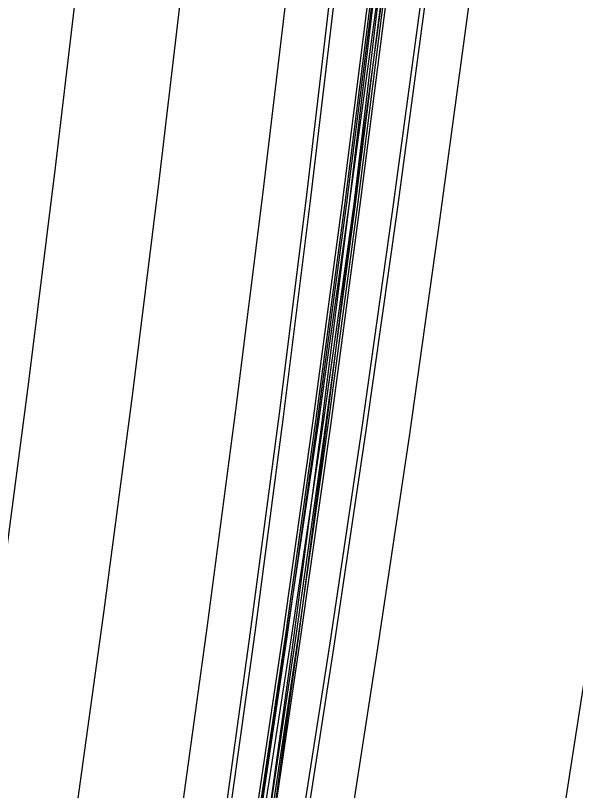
# Model space of a CAD drawing. Extents: x 1797478 to 1808916, y 246529 to 250952.
# Drawn here: x 1797578.2 to 1797642.5, y 246667.8 to 246756.8 of the extents above; entities that cross this region are included whole.
import ezdxf

# ---------------------------------------------------------------- set-up
doc = ezdxf.new("R2010")
doc.units = 0
for name, color, linetype in [('1', 7, 'Continuous'), ('DRAINAGE', 7, 'Continuous'), ('EDPV-LINE', 7, 'Continuous'), ('SHDR-UPAV', 7, 'Continuous')]:
    doc.layers.add(name, color=color, linetype=linetype)

msp = doc.modelspace()

# ---------------------------------------------------------------- linework, layer by layer
for points in [[(1797620.381, 246544.497), (1797620.381, 246544.5), (1797622.557, 246556.127), (1797627.075, 246580.938), (1797631.431, 246605.779), (1797635.623, 246630.65), (1797639.652, 246655.548), (1797643.517, 246680.474), (1797647.218, 246705.426), (1797650.755, 246730.403), (1797654.127, 246755.404), (1797657.336, 246780.428), (1797660.38, 246805.473), (1797661.548, 246815.474), (1797661.549, 246815.477), (1797662.631, 246824.953), (1797663.259, 246830.539), (1797664.779, 246844.399), (1797665.932, 246855.579)], [(1797620.381, 246544.497), (1797620.381, 246544.5), (1797622.557, 246556.127), (1797627.075, 246580.938), (1797631.431, 246605.779), (1797635.623, 246630.65), (1797639.652, 246655.548), (1797643.517, 246680.474), (1797647.218, 246705.426), (1797650.755, 246730.403), (1797654.127, 246755.404), (1797657.336, 246780.428), (1797660.38, 246805.473), (1797661.548, 246815.474), (1797661.549, 246815.477), (1797662.631, 246824.953), (1797663.259, 246830.539), (1797664.779, 246844.399), (1797665.932, 246855.579)], [(1797620.381, 246544.497), (1797620.381, 246544.5), (1797622.557, 246556.127), (1797627.075, 246580.938), (1797631.431, 246605.779), (1797635.623, 246630.65), (1797639.652, 246655.548), (1797643.517, 246680.474), (1797647.218, 246705.426), (1797650.755, 246730.403), (1797654.127, 246755.404), (1797657.336, 246780.428), (1797660.38, 246805.473), (1797661.548, 246815.474), (1797661.549, 246815.477), (1797662.631, 246824.953), (1797663.259, 246830.539), (1797664.779, 246844.399), (1797665.932, 246855.579)], [(1797620.381, 246544.497), (1797620.381, 246544.5), (1797622.557, 246556.127), (1797627.075, 246580.938), (1797631.431, 246605.779), (1797635.623, 246630.65), (1797639.652, 246655.548), (1797643.517, 246680.474), (1797647.218, 246705.426), (1797650.755, 246730.403), (1797654.127, 246755.404), (1797657.336, 246780.428), (1797660.38, 246805.473), (1797661.548, 246815.474), (1797661.549, 246815.477), (1797662.631, 246824.953), (1797663.259, 246830.539), (1797664.779, 246844.399), (1797665.932, 246855.579)], [(1797555.928, 246556.175), (1797555.929, 246556.178), (1797557.88, 246567.64), (1797561.923, 246592.094), (1797565.803, 246616.572), (1797569.523, 246641.074), (1797573.081, 246665.599), (1797576.477, 246690.145), (1797579.712, 246714.711), (1797582.785, 246739.297), (1797585.695, 246763.901), (1797588.444, 246788.521), (1797591.03, 246813.158), (1797592.017, 246822.994), (1797592.018, 246822.998), (1797592.929, 246832.317), (1797593.455, 246837.811), (1797594.725, 246851.439)], [(1797567.737, 246554.035), (1797567.737, 246554.038), (1797569.695, 246565.537), (1797573.751, 246590.068), (1797577.645, 246614.625), (1797581.377, 246639.205), (1797584.947, 246663.807), (1797588.355, 246688.431), (1797591.6, 246713.076), (1797594.684, 246737.74), (1797597.604, 246762.422), (1797600.362, 246787.121), (1797602.958, 246811.837), (1797603.948, 246821.704), (1797603.949, 246821.707), (1797604.863, 246831.056), (1797605.391, 246836.567), (1797606.665, 246850.239)], [(1797567.737, 246554.035), (1797567.737, 246554.038), (1797569.695, 246565.537), (1797573.751, 246590.068), (1797577.645, 246614.625), (1797581.377, 246639.205), (1797584.947, 246663.807), (1797588.355, 246688.431), (1797591.6, 246713.076), (1797594.684, 246737.74), (1797597.604, 246762.422), (1797600.362, 246787.121), (1797602.958, 246811.837), (1797603.948, 246821.704), (1797603.949, 246821.707), (1797604.863, 246831.056), (1797605.391, 246836.567), (1797606.665, 246850.239)], [(1797567.737, 246554.035), (1797567.737, 246554.038), (1797569.695, 246565.537), (1797573.751, 246590.068), (1797577.645, 246614.625), (1797581.377, 246639.205), (1797584.947, 246663.807), (1797588.355, 246688.431), (1797591.6, 246713.076), (1797594.684, 246737.74), (1797597.604, 246762.422), (1797600.362, 246787.121), (1797602.958, 246811.837), (1797603.948, 246821.704), (1797603.949, 246821.707), (1797604.863, 246831.056), (1797605.391, 246836.567), (1797606.665, 246850.239)], [(1797567.737, 246554.035), (1797567.737, 246554.038), (1797569.695, 246565.537), (1797573.751, 246590.068), (1797577.645, 246614.625), (1797581.377, 246639.205), (1797584.947, 246663.807), (1797588.355, 246688.431), (1797591.6, 246713.076), (1797594.684, 246737.74), (1797597.604, 246762.422), (1797600.362, 246787.121), (1797602.958, 246811.837), (1797603.948, 246821.704), (1797603.949, 246821.707), (1797604.863, 246831.056), (1797605.391, 246836.567), (1797606.665, 246850.239)], [(1797579.544, 246551.896), (1797579.545, 246551.899), (1797581.51, 246563.434), (1797585.579, 246588.043), (1797589.486, 246612.677), (1797593.231, 246637.335), (1797596.813, 246662.016), (1797600.232, 246686.718), (1797603.489, 246711.441), (1797606.583, 246736.183), (1797609.513, 246760.943), (1797612.281, 246785.721), (1797614.885, 246810.515), (1797615.879, 246820.413), (1797615.879, 246820.417), (1797616.797, 246829.795), (1797617.327, 246835.324), (1797618.605, 246849.039)], [(1797579.544, 246551.896), (1797579.545, 246551.899), (1797581.51, 246563.434), (1797585.579, 246588.043), (1797589.486, 246612.677), (1797593.231, 246637.335), (1797596.813, 246662.016), (1797600.232, 246686.718), (1797603.489, 246711.441), (1797606.583, 246736.183), (1797609.513, 246760.943), (1797612.281, 246785.721), (1797614.885, 246810.515), (1797615.879, 246820.413), (1797615.879, 246820.417), (1797616.797, 246829.795), (1797617.327, 246835.324), (1797618.605, 246849.039)], [(1797579.544, 246551.896), (1797579.545, 246551.899), (1797581.51, 246563.434), (1797585.579, 246588.043), (1797589.486, 246612.677), (1797593.231, 246637.335), (1797596.813, 246662.016), (1797600.232, 246686.718), (1797603.489, 246711.441), (1797606.583, 246736.183), (1797609.513, 246760.943), (1797612.281, 246785.721), (1797614.885, 246810.515), (1797615.879, 246820.413), (1797615.879, 246820.417), (1797616.797, 246829.795), (1797617.327, 246835.324), (1797618.605, 246849.039)], [(1797579.544, 246551.896), (1797579.545, 246551.899), (1797581.51, 246563.434), (1797585.579, 246588.043), (1797589.486, 246612.677), (1797593.231, 246637.335), (1797596.813, 246662.016), (1797600.232, 246686.718), (1797603.489, 246711.441), (1797606.583, 246736.183), (1797609.513, 246760.943), (1797612.281, 246785.721), (1797614.885, 246810.515), (1797615.879, 246820.413), (1797615.879, 246820.417), (1797616.797, 246829.795), (1797617.327, 246835.324), (1797618.605, 246849.039)], [(1797584.464, 246551.004), (1797584.465, 246551.007), (1797586.433, 246562.557), (1797590.508, 246587.199), (1797594.42, 246611.866), (1797598.17, 246636.556), (1797601.757, 246661.27), (1797605.181, 246686.004), (1797608.442, 246710.759), (1797611.54, 246735.534), (1797614.475, 246760.327), (1797617.247, 246785.138), (1797619.855, 246809.964), (1797620.85, 246819.876), (1797620.85, 246819.879), (1797621.769, 246829.27), (1797622.3, 246834.806), (1797623.58, 246848.539)], [(1797584.977, 246550.912), (1797584.978, 246550.914), (1797586.945, 246562.466), (1797591.021, 246587.111), (1797594.934, 246611.781), (1797598.684, 246636.475), (1797602.272, 246661.192), (1797605.697, 246685.93), (1797608.958, 246710.689), (1797612.057, 246735.467), (1797614.992, 246760.263), (1797617.764, 246785.077), (1797620.373, 246809.907), (1797621.368, 246819.82), (1797621.368, 246819.823), (1797622.287, 246829.215), (1797622.818, 246834.752), (1797624.099, 246848.487)], [(1797586.925, 246550.559), (1797586.926, 246550.561), (1797588.998, 246562.101), (1797593.297, 246586.722), (1797597.434, 246611.37), (1797601.409, 246636.046), (1797605.221, 246660.747), (1797608.871, 246685.472), (1797612.358, 246710.221), (1797615.682, 246734.992), (1797618.843, 246759.785), (1797621.841, 246784.598), (1797624.676, 246809.43), (1797625.761, 246819.344), (1797625.762, 246819.348), (1797626.766, 246828.742), (1797627.347, 246834.28), (1797628.753, 246848.019)], [(1797587.22, 246550.505), (1797587.221, 246550.508), (1797589.293, 246562.048), (1797593.593, 246586.671), (1797597.73, 246611.322), (1797601.705, 246635.999), (1797605.518, 246660.702), (1797609.168, 246685.429), (1797612.655, 246710.18), (1797615.98, 246734.953), (1797619.141, 246759.748), (1797622.139, 246784.563), (1797624.974, 246809.397), (1797626.059, 246819.312), (1797626.06, 246819.316), (1797627.064, 246828.711), (1797627.645, 246834.249), (1797629.051, 246847.989)], [(1797587.417, 246550.469), (1797587.417, 246550.472), (1797589.49, 246562.013), (1797593.79, 246586.637), (1797597.927, 246611.289), (1797601.903, 246635.968), (1797605.716, 246660.672), (1797609.366, 246685.401), (1797612.853, 246710.153), (1797616.178, 246734.927), (1797619.339, 246759.723), (1797622.338, 246784.539), (1797625.173, 246809.375), (1797626.258, 246819.291), (1797626.259, 246819.294), (1797627.263, 246828.69), (1797627.844, 246834.228), (1797629.25, 246847.969)], [(1797588.401, 246550.291), (1797588.401, 246550.294), (1797590.475, 246561.838), (1797594.776, 246586.469), (1797598.914, 246611.127), (1797602.891, 246635.812), (1797606.704, 246660.523), (1797610.356, 246685.258), (1797613.844, 246710.017), (1797617.169, 246734.798), (1797620.332, 246759.6), (1797623.331, 246784.423), (1797626.166, 246809.265), (1797627.252, 246819.183), (1797627.253, 246819.187), (1797628.258, 246828.584), (1797628.839, 246834.125), (1797630.245, 246847.869)], [(1797598.2, 246548.516), (1797598.201, 246548.518), (1797588.549, 246562.181), (1797593.028, 246586.768), (1797597.346, 246611.385), (1797601.502, 246636.031), (1797605.496, 246660.705), (1797609.328, 246685.406), (1797612.998, 246710.133), (1797616.504, 246734.885), (1797619.848, 246759.66), (1797623.029, 246784.458), (1797626.047, 246809.278), (1797627.206, 246819.188), (1797627.207, 246819.192), (1797628.28, 246828.582), (1797628.902, 246834.118), (1797630.41, 246847.853)], [(1797588.645, 246550.247), (1797588.646, 246550.25), (1797590.743, 246561.79), (1797595.044, 246586.423), (1797599.183, 246611.083), (1797603.159, 246635.77), (1797606.973, 246660.482), (1797610.625, 246685.219), (1797614.113, 246709.979), (1797617.439, 246734.762), (1797620.602, 246759.567), (1797623.601, 246784.391), (1797626.437, 246809.235), (1797627.523, 246819.154), (1797627.523, 246819.158), (1797628.528, 246828.556), (1797629.104, 246834.097), (1797630.497, 246847.844)], [(1797588.94, 246550.193), (1797588.941, 246550.196), (1797591.038, 246561.738), (1797595.339, 246586.372), (1797599.479, 246611.034), (1797603.456, 246635.723), (1797607.27, 246660.437), (1797610.922, 246685.176), (1797614.411, 246709.939), (1797617.737, 246734.723), (1797620.899, 246759.53), (1797623.899, 246784.356), (1797626.735, 246809.202), (1797627.821, 246819.122), (1797627.822, 246819.125), (1797628.826, 246828.524), (1797629.402, 246834.066), (1797630.795, 246847.814)], [(1797589.917, 246550.016), (1797589.918, 246550.019), (1797591.889, 246561.586), (1797595.97, 246586.264), (1797599.888, 246610.967), (1797603.644, 246635.693), (1797607.237, 246660.442), (1797610.666, 246685.213), (1797613.932, 246710.004), (1797617.035, 246734.815), (1797619.975, 246759.644), (1797622.751, 246784.491), (1797625.363, 246809.354), (1797626.36, 246819.28), (1797626.36, 246819.283), (1797627.28, 246828.688), (1797627.811, 246834.232), (1797629.094, 246847.985)], [(1797603.14, 246547.621), (1797603.141, 246547.623), (1797593.492, 246561.301), (1797597.977, 246585.92), (1797602.301, 246610.57), (1797606.462, 246635.249), (1797610.461, 246659.955), (1797614.298, 246684.689), (1797617.972, 246709.449), (1797621.483, 246734.233), (1797624.831, 246759.041), (1797628.016, 246783.872), (1797631.038, 246808.725), (1797632.198, 246818.648), (1797632.198, 246818.652), (1797633.273, 246828.055), (1797633.896, 246833.598), (1797635.405, 246847.351)], [(1797603.653, 246547.528), (1797603.653, 246547.53), (1797594.005, 246561.21), (1797598.491, 246585.832), (1797602.815, 246610.485), (1797606.976, 246635.168), (1797610.976, 246659.878), (1797614.813, 246684.615), (1797618.487, 246709.378), (1797621.999, 246734.166), (1797625.348, 246758.977), (1797628.533, 246783.812), (1797631.555, 246808.668), (1797632.716, 246818.592), (1797632.716, 246818.596), (1797633.791, 246828), (1797634.414, 246833.544), (1797635.924, 246847.299)], [(1797608.573, 246546.636), (1797608.573, 246546.639), (1797598.928, 246560.333), (1797603.419, 246584.989), (1797607.748, 246609.674), (1797611.915, 246634.389), (1797615.92, 246659.131), (1797619.762, 246683.901), (1797623.441, 246708.697), (1797626.957, 246733.517), (1797630.31, 246758.361), (1797633.499, 246783.228), (1797636.525, 246808.117), (1797637.687, 246818.055), (1797637.687, 246818.058), (1797638.764, 246827.475), (1797639.387, 246833.026), (1797640.898, 246846.799)], [(1797608.573, 246546.636), (1797608.573, 246546.639), (1797598.928, 246560.333), (1797603.419, 246584.989), (1797607.748, 246609.674), (1797611.915, 246634.389), (1797615.92, 246659.131), (1797619.762, 246683.901), (1797623.441, 246708.697), (1797626.957, 246733.517), (1797630.31, 246758.361), (1797633.499, 246783.228), (1797636.525, 246808.117), (1797637.687, 246818.055), (1797637.687, 246818.058), (1797638.764, 246827.475), (1797639.387, 246833.026), (1797640.898, 246846.799)], [(1797608.573, 246546.636), (1797608.573, 246546.639), (1797598.928, 246560.333), (1797603.419, 246584.989), (1797607.748, 246609.674), (1797611.915, 246634.389), (1797615.92, 246659.131), (1797619.762, 246683.901), (1797623.441, 246708.697), (1797626.957, 246733.517), (1797630.31, 246758.361), (1797633.499, 246783.228), (1797636.525, 246808.117), (1797637.687, 246818.055), (1797637.687, 246818.058), (1797638.764, 246827.475), (1797639.387, 246833.026), (1797640.898, 246846.799)], [(1797608.573, 246546.636), (1797608.573, 246546.639), (1797598.928, 246560.333), (1797603.419, 246584.989), (1797607.748, 246609.674), (1797611.915, 246634.389), (1797615.92, 246659.131), (1797619.762, 246683.901), (1797623.441, 246708.697), (1797626.957, 246733.517), (1797630.31, 246758.361), (1797633.499, 246783.228), (1797636.525, 246808.117), (1797637.687, 246818.055), (1797637.687, 246818.058), (1797638.764, 246827.475), (1797639.387, 246833.026), (1797640.898, 246846.799)], [(1797608.573, 246546.636), (1797608.573, 246546.639), (1797598.928, 246560.333), (1797603.419, 246584.989), (1797607.748, 246609.674), (1797611.915, 246634.389), (1797615.92, 246659.131), (1797619.762, 246683.901), (1797623.441, 246708.697), (1797626.957, 246733.517), (1797630.31, 246758.361), (1797633.499, 246783.228), (1797636.525, 246808.117), (1797637.687, 246818.055), (1797637.687, 246818.058), (1797638.764, 246827.475), (1797639.387, 246833.026), (1797640.898, 246846.799)]]:
    msp.add_lwpolyline(points)
at = {"layer": '1'}
for points in [[(1797620.381, 246544.497), (1797620.381, 246544.5), (1797622.557, 246556.127), (1797627.075, 246580.938), (1797631.431, 246605.779), (1797635.623, 246630.65), (1797639.652, 246655.548), (1797643.517, 246680.474), (1797647.218, 246705.426), (1797650.755, 246730.403), (1797654.127, 246755.404), (1797657.336, 246780.428), (1797660.38, 246805.473), (1797661.548, 246815.474), (1797661.549, 246815.477), (1797662.631, 246824.953), (1797663.259, 246830.539), (1797664.779, 246844.399), (1797665.932, 246855.579)], [(1797567.737, 246554.035), (1797567.737, 246554.038), (1797569.695, 246565.537), (1797573.751, 246590.068), (1797577.645, 246614.625), (1797581.377, 246639.205), (1797584.947, 246663.807), (1797588.355, 246688.431), (1797591.6, 246713.076), (1797594.684, 246737.74), (1797597.604, 246762.422), (1797600.362, 246787.121), (1797602.958, 246811.837), (1797603.948, 246821.704), (1797603.949, 246821.707), (1797604.863, 246831.056), (1797605.391, 246836.567), (1797606.665, 246850.239)]]:
    msp.add_lwpolyline(points, dxfattribs=at)
at = {"layer": 'DRAINAGE'}
for points in [[(1797586.925, 246550.559), (1797586.926, 246550.561), (1797588.998, 246562.101), (1797593.297, 246586.722), (1797597.434, 246611.37), (1797601.409, 246636.046), (1797605.221, 246660.747), (1797608.871, 246685.472), (1797612.358, 246710.221), (1797615.682, 246734.992), (1797618.843, 246759.785), (1797621.841, 246784.598), (1797624.676, 246809.43), (1797625.761, 246819.344), (1797625.762, 246819.348), (1797626.766, 246828.742), (1797627.347, 246834.28), (1797628.753, 246848.019)], [(1797588.94, 246550.193), (1797588.941, 246550.196), (1797591.038, 246561.738), (1797595.339, 246586.372), (1797599.479, 246611.034), (1797603.456, 246635.723), (1797607.27, 246660.437), (1797610.922, 246685.176), (1797614.411, 246709.939), (1797617.737, 246734.723), (1797620.899, 246759.53), (1797623.899, 246784.356), (1797626.735, 246809.202), (1797627.821, 246819.122), (1797627.822, 246819.125), (1797628.826, 246828.524), (1797629.402, 246834.066), (1797630.795, 246847.814)]]:
    msp.add_lwpolyline(points, dxfattribs=at)
at = {"layer": 'EDPV-LINE'}
for points in [[(1797579.544, 246551.896), (1797579.545, 246551.899), (1797581.51, 246563.434), (1797585.579, 246588.043), (1797589.486, 246612.677), (1797593.231, 246637.335), (1797596.813, 246662.016), (1797600.232, 246686.718), (1797603.489, 246711.441), (1797606.583, 246736.183), (1797609.513, 246760.943), (1797612.281, 246785.721), (1797614.885, 246810.515), (1797615.879, 246820.413), (1797615.879, 246820.417), (1797616.797, 246829.795), (1797617.327, 246835.324), (1797618.605, 246849.039)], [(1797579.544, 246551.896), (1797579.545, 246551.899), (1797581.51, 246563.434), (1797585.579, 246588.043), (1797589.486, 246612.677), (1797593.231, 246637.335), (1797596.813, 246662.016), (1797600.232, 246686.718), (1797603.489, 246711.441), (1797606.583, 246736.183), (1797609.513, 246760.943), (1797612.281, 246785.721), (1797614.885, 246810.515), (1797615.879, 246820.413), (1797615.879, 246820.417), (1797616.797, 246829.795), (1797617.327, 246835.324), (1797618.605, 246849.039)], [(1797586.925, 246550.559), (1797586.926, 246550.561), (1797588.998, 246562.101), (1797593.297, 246586.722), (1797597.434, 246611.37), (1797601.409, 246636.046), (1797605.221, 246660.747), (1797608.871, 246685.472), (1797612.358, 246710.221), (1797615.682, 246734.992), (1797618.843, 246759.785), (1797621.841, 246784.598), (1797624.676, 246809.43), (1797625.761, 246819.344), (1797625.762, 246819.348), (1797626.766, 246828.742), (1797627.347, 246834.28), (1797628.753, 246848.019)], [(1797588.94, 246550.193), (1797588.941, 246550.196), (1797591.038, 246561.738), (1797595.339, 246586.372), (1797599.479, 246611.034), (1797603.456, 246635.723), (1797607.27, 246660.437), (1797610.922, 246685.176), (1797614.411, 246709.939), (1797617.737, 246734.723), (1797620.899, 246759.53), (1797623.899, 246784.356), (1797626.735, 246809.202), (1797627.821, 246819.122), (1797627.822, 246819.125), (1797628.826, 246828.524), (1797629.402, 246834.066), (1797630.795, 246847.814)], [(1797608.573, 246546.636), (1797608.573, 246546.639), (1797598.928, 246560.333), (1797603.419, 246584.989), (1797607.748, 246609.674), (1797611.915, 246634.389), (1797615.92, 246659.131), (1797619.762, 246683.901), (1797623.441, 246708.697), (1797626.957, 246733.517), (1797630.31, 246758.361), (1797633.499, 246783.228), (1797636.525, 246808.117), (1797637.687, 246818.055), (1797637.687, 246818.058), (1797638.764, 246827.475), (1797639.387, 246833.026), (1797640.898, 246846.799)]]:
    msp.add_lwpolyline(points, dxfattribs=at)
at = {"layer": 'SHDR-UPAV'}
for points in [[(1797598.733, 246548.419), (1797598.734, 246548.422), (1797589.082, 246562.086), (1797593.562, 246586.676), (1797597.881, 246611.297), (1797602.037, 246635.946), (1797606.032, 246660.624), (1797609.864, 246685.329), (1797613.534, 246710.059), (1797617.041, 246734.814), (1797620.386, 246759.593), (1797623.567, 246784.395), (1797626.586, 246809.218), (1797627.745, 246819.13), (1797627.745, 246819.134), (1797628.819, 246828.525), (1797629.441, 246834.062), (1797630.949, 246847.799)], [(1797598.733, 246548.419), (1797598.734, 246548.422), (1797589.082, 246562.086), (1797593.562, 246586.676), (1797597.881, 246611.297), (1797602.037, 246635.946), (1797606.032, 246660.624), (1797609.864, 246685.329), (1797613.534, 246710.059), (1797617.041, 246734.814), (1797620.386, 246759.593), (1797623.567, 246784.395), (1797626.586, 246809.218), (1797627.745, 246819.13), (1797627.745, 246819.134), (1797628.819, 246828.525), (1797629.441, 246834.062), (1797630.949, 246847.799)], [(1797589.384, 246550.113), (1797589.385, 246550.116), (1797591.355, 246561.681), (1797595.436, 246586.355), (1797599.354, 246611.055), (1797603.109, 246635.778), (1797606.701, 246660.523), (1797610.13, 246685.29), (1797613.396, 246710.078), (1797616.498, 246734.885), (1797619.437, 246759.711), (1797622.213, 246784.554), (1797624.825, 246809.413), (1797625.821, 246819.338), (1797625.821, 246819.342), (1797626.741, 246828.745), (1797627.273, 246834.288), (1797628.555, 246848.039)], [(1797589.384, 246550.113), (1797589.385, 246550.116), (1797591.355, 246561.681), (1797595.436, 246586.355), (1797599.354, 246611.055), (1797603.109, 246635.778), (1797606.701, 246660.523), (1797610.13, 246685.29), (1797613.396, 246710.078), (1797616.498, 246734.885), (1797619.437, 246759.711), (1797622.213, 246784.554), (1797624.825, 246809.413), (1797625.821, 246819.338), (1797625.821, 246819.342), (1797626.741, 246828.745), (1797627.273, 246834.288), (1797628.555, 246848.039)]]:
    msp.add_lwpolyline(points, dxfattribs=at)

doc.saveas('drawing.dxf')
